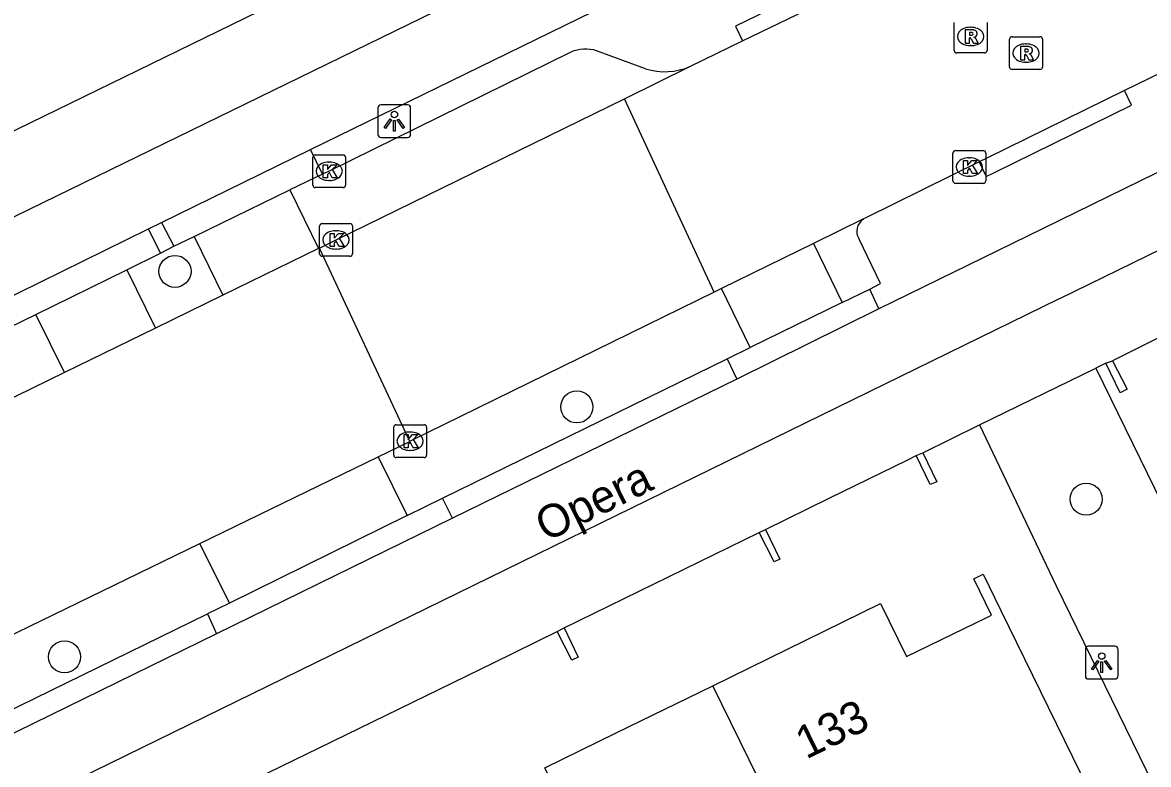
# Model space of a CAD drawing. Extents: x 160457 to 162082, y 388340 to 389736.
# Drawn here: x 160921.34 to 160955.68, y 389084.3 to 389106.94 of the extents above; entities that cross this region are included whole.
import ezdxf

# ---------------------------------------------------------------- set-up
doc = ezdxf.new("R2010")
doc.units = 0
for name, color, linetype in [('IMGEO_Boom', 7, 'Continuous'), ('IMGEO_Fietspad_gesloten', 7, 'Continuous'), ('IMGEO_Kolk', 7, 'Continuous'), ('IMGEO_Lichtpunt', 7, 'Continuous'), ('IMGEO_Muur', 7, 'Continuous'), ('IMGEO_Openbare_ruimte_label', 7, 'Continuous'), ('IMGEO_Pand', 7, 'Continuous'), ('IMGEO_Pand_nummerreeks', 7, 'Continuous'), ('IMGEO_Parkeervlak_open', 7, 'Continuous'), ('IMGEO_Rijbaan_lokaal_gesloten', 7, 'Continuous'), ('IMGEO_Rijbaan_lokaal_open', 7, 'Continuous'), ('IMGEO_Rioolput', 7, 'Continuous'), ('IMGEO_Verkeerseiland_open', 7, 'Continuous'), ('IMGEO_Voetpad_open', 7, 'Continuous')]:
    doc.layers.add(name, color=color, linetype=linetype)

msp = doc.modelspace()

# ---------------------------------------------------------------- linework, layer by layer
at = {"layer": 'IMGEO_Boom'}
for centre in [(160925.992, 389099.345), (160938.248, 389095.208), (160953.783, 389092.394), (160922.622, 389087.585)]:
    msp.add_circle(centre, 0.489, dxfattribs=at)
at = {"layer": 'IMGEO_Fietspad_gesloten'}
for points in [[(160887.362, 389066.396), (160952.948, 389098.503), (160952.979, 389098.518), (161000, 389121.514), (161017.317, 389129.87), (161019.165, 389130.759)], [(160930.122, 389103.065), (160946.471, 389111.055), (160955.141, 389115.292), (160966.849, 389121.003)], [(160945.498, 389112.928), (160870.289, 389076.234)], [(160964.265, 389106.425), (160951.993, 389100.418), (160947.461, 389098.2)], [(160925.576, 389100.84), (160930.122, 389103.065)], [(160925.18, 389100.645), (160925.576, 389100.84)], [(160920.544, 389098.366), (160925.18, 389100.645)], [(160947.461, 389098.2), (160943.13, 389096.054)], [(160943.13, 389096.054), (160934.456, 389091.81)], [(160934.456, 389091.81), (160927.26, 389088.286)], [(160927.26, 389088.286), (160919.131, 389084.31)]]:
    msp.add_lwpolyline(points, dxfattribs=at)
at = {"layer": 'IMGEO_Kolk'}
for p, q in [((160930.196, 389101.974), (160930.196, 389102.826)), ((160930.271, 389102.9), (160931.123, 389102.9)), ((160931.197, 389102.826), (160931.197, 389101.974)), ((160949.721, 389102.104), (160949.721, 389102.956)), ((160949.796, 389103.03), (160950.648, 389103.03)), ((160950.209, 389102.81), (160950.234, 389102.81)), ((160950.722, 389102.956), (160950.722, 389102.104)), ((160930.684, 389102.68), (160930.709, 389102.68)), ((160930.707, 389102.12), (160930.682, 389102.12)), ((160950.232, 389102.25), (160950.207, 389102.25)), ((160931.123, 389101.9), (160930.271, 389101.9)), ((160950.648, 389102.03), (160949.796, 389102.03)), ((160930.403, 389099.879), (160930.403, 389100.731)), ((160930.478, 389100.805), (160931.33, 389100.805)), ((160931.404, 389100.731), (160931.404, 389099.879)), ((160930.891, 389100.585), (160930.916, 389100.585)), ((160930.914, 389100.025), (160930.889, 389100.025)), ((160931.33, 389099.805), (160930.478, 389099.805)), ((160932.664, 389093.738), (160932.664, 389094.59)), ((160932.739, 389094.664), (160933.591, 389094.664)), ((160933.665, 389094.59), (160933.665, 389093.738)), ((160933.152, 389094.444), (160933.177, 389094.444)), ((160933.175, 389093.884), (160933.15, 389093.884)), ((160933.591, 389093.664), (160932.739, 389093.664))]:
    msp.add_line(p, q, dxfattribs=at)
for points in [[(160930.196, 389101.974), (160930.196, 389102.826)], [(160930.271, 389102.9), (160931.123, 389102.9)], [(160931.197, 389102.826), (160931.197, 389101.974)], [(160949.721, 389102.104), (160949.721, 389102.956)], [(160949.796, 389103.03), (160950.648, 389103.03)], [(160950.722, 389102.956), (160950.722, 389102.104)], [(160930.517, 389102.6), (160930.64, 389102.6), (160930.64, 389102.449), (160930.77, 389102.6), (160930.934, 389102.6), (160930.788, 389102.449), (160930.941, 389102.2), (160930.789, 389102.2), (160930.704, 389102.364), (160930.64, 389102.297), (160930.64, 389102.2), (160930.517, 389102.2), (160930.517, 389102.6)], [(160950.042, 389102.73), (160950.165, 389102.73), (160950.165, 389102.579), (160950.295, 389102.73), (160950.459, 389102.73), (160950.313, 389102.579), (160950.466, 389102.33), (160950.314, 389102.33), (160950.229, 389102.494), (160950.165, 389102.427), (160950.165, 389102.33), (160950.042, 389102.33), (160950.042, 389102.73)], [(160931.123, 389101.9), (160930.271, 389101.9)], [(160950.648, 389102.03), (160949.796, 389102.03)], [(160930.403, 389099.879), (160930.403, 389100.731)], [(160930.478, 389100.805), (160931.33, 389100.805)], [(160931.404, 389100.731), (160931.404, 389099.879)], [(160930.724, 389100.505), (160930.847, 389100.505), (160930.847, 389100.354), (160930.977, 389100.505), (160931.141, 389100.505), (160930.995, 389100.354), (160931.148, 389100.105), (160930.996, 389100.105), (160930.911, 389100.269), (160930.847, 389100.202), (160930.847, 389100.105), (160930.724, 389100.105), (160930.724, 389100.505)], [(160931.33, 389099.805), (160930.478, 389099.805)], [(160932.664, 389093.738), (160932.664, 389094.59)], [(160932.739, 389094.664), (160933.591, 389094.664)], [(160933.665, 389094.59), (160933.665, 389093.738)], [(160932.985, 389094.364), (160933.108, 389094.364), (160933.108, 389094.213), (160933.238, 389094.364), (160933.402, 389094.364), (160933.256, 389094.213), (160933.409, 389093.964), (160933.257, 389093.964), (160933.172, 389094.128), (160933.108, 389094.061), (160933.108, 389093.964), (160932.985, 389093.964), (160932.985, 389094.364)], [(160933.591, 389093.664), (160932.739, 389093.664)]]:
    msp.add_lwpolyline(points, dxfattribs=at)
for centre, start, end in [((160930.273, 389102.824), 91.552, 178.448), ((160930.273, 389102.824), 91.552, 178.448), ((160931.121, 389102.824), 1.552, 88.448), ((160931.121, 389102.824), 1.552, 88.448), ((160949.798, 389102.954), 91.552, 178.448), ((160949.798, 389102.954), 91.552, 178.448), ((160950.646, 389102.954), 1.552, 88.448), ((160950.646, 389102.954), 1.552, 88.448), ((160949.798, 389102.106), 181.552, 268.448), ((160949.798, 389102.106), 181.552, 268.448), ((160950.646, 389102.106), 271.552, 358.448), ((160950.646, 389102.106), 271.552, 358.448), ((160930.273, 389101.976), 181.552, 268.448), ((160930.273, 389101.976), 181.552, 268.448), ((160931.121, 389101.976), 271.552, 358.448), ((160931.121, 389101.976), 271.552, 358.448), ((160930.48, 389100.729), 91.552, 178.448), ((160930.48, 389100.729), 91.552, 178.448), ((160931.328, 389100.729), 1.552, 88.448), ((160931.328, 389100.729), 1.552, 88.448), ((160930.48, 389099.881), 181.552, 268.448), ((160930.48, 389099.881), 181.552, 268.448), ((160931.328, 389099.881), 271.552, 358.448), ((160931.328, 389099.881), 271.552, 358.448), ((160932.741, 389094.588), 91.552, 178.448), ((160932.741, 389094.588), 91.552, 178.448), ((160933.589, 389094.588), 1.552, 88.448), ((160933.589, 389094.588), 1.552, 88.448), ((160932.741, 389093.74), 181.552, 268.448), ((160932.741, 389093.74), 181.552, 268.448), ((160933.589, 389093.74), 271.552, 358.448), ((160933.589, 389093.74), 271.552, 358.448)]:
    msp.add_arc(centre, 0.0765, start, end, dxfattribs=at)
for centre, major_axis, ratio, start_param, end_param in [((160950.208, 389102.53), (-0.387, 0.002), 0.722429, 4.712389, 7.853982), ((160950.233, 389102.53), (-0.39, 0.002), 0.717154, 1.570796, 4.712389), ((160930.683, 389102.4), (-0.387, 0.002), 0.722429, 4.712389, 7.853982), ((160930.708, 389102.4), (-0.39, 0.002), 0.717154, 1.570796, 4.712389), ((160930.89, 389100.305), (-0.387, 0.002), 0.722429, 4.712389, 7.853982), ((160930.915, 389100.305), (-0.39, 0.002), 0.717154, 1.570796, 4.712389), ((160933.151, 389094.164), (-0.387, 0.002), 0.722429, 4.712389, 7.853982), ((160933.176, 389094.164), (-0.39, 0.002), 0.717154, 1.570796, 4.712389)]:
    msp.add_ellipse(centre, major_axis=major_axis, ratio=ratio, start_param=start_param, end_param=end_param, dxfattribs=at)
at = {"layer": 'IMGEO_Lichtpunt'}
for p, q in [((160932.184, 389104.331), (160932.184, 389103.524)), ((160932.184, 389104.331), (160932.184, 389103.524)), ((160933.086, 389104.426), (160932.278, 389104.426)), ((160933.086, 389104.426), (160932.278, 389104.426)), ((160933.18, 389103.524), (160933.18, 389104.331)), ((160933.18, 389103.524), (160933.18, 389104.331)), ((160932.278, 389103.43), (160933.086, 389103.43)), ((160932.278, 389103.43), (160933.086, 389103.43)), ((160953.76, 389087.811), (160953.76, 389087.004)), ((160953.76, 389087.811), (160953.76, 389087.004)), ((160954.662, 389087.906), (160953.854, 389087.906)), ((160954.662, 389087.906), (160953.854, 389087.906)), ((160954.756, 389087.004), (160954.756, 389087.811)), ((160954.756, 389087.004), (160954.756, 389087.811)), ((160953.854, 389086.91), (160954.662, 389086.91)), ((160953.854, 389086.91), (160954.662, 389086.91))]:
    msp.add_line(p, q, dxfattribs=at)
for points in [[(160932.558, 389103.995), (160932.597, 389103.967), (160932.409, 389103.705), (160932.371, 389103.732), (160932.558, 389103.995)], [(160932.66, 389103.947), (160932.707, 389103.947), (160932.707, 389103.625), (160932.66, 389103.625), (160932.66, 389103.947)], [(160932.77, 389103.967), (160932.808, 389103.994), (160932.995, 389103.732), (160932.956, 389103.704), (160932.77, 389103.967)], [(160954.134, 389087.475), (160954.173, 389087.447), (160953.985, 389087.185), (160953.947, 389087.212), (160954.134, 389087.475)], [(160954.236, 389087.427), (160954.283, 389087.427), (160954.283, 389087.105), (160954.236, 389087.105), (160954.236, 389087.427)], [(160954.346, 389087.447), (160954.384, 389087.474), (160954.571, 389087.212), (160954.532, 389087.184), (160954.346, 389087.447)]]:
    msp.add_lwpolyline(points, dxfattribs=at)
for centre in [(160932.683, 389104.129), (160954.259, 389087.609)]:
    msp.add_circle(centre, 0.0994, dxfattribs=at)
for centre, start, end in [((160932.278, 389104.331), 90, 180), ((160932.278, 389104.331), 90, 180), ((160933.086, 389104.331), 0, 90), ((160933.086, 389104.331), 0, 90), ((160932.278, 389103.524), 180, 270), ((160932.278, 389103.524), 180, 270), ((160933.086, 389103.524), 270, 0), ((160933.086, 389103.524), 270, 360), ((160953.854, 389087.811), 90, 180), ((160953.854, 389087.811), 90, 180), ((160954.662, 389087.811), 0, 90), ((160954.662, 389087.811), 0, 90), ((160953.854, 389087.004), 180, 270), ((160953.854, 389087.004), 180, 270), ((160954.662, 389087.004), 270, 0), ((160954.662, 389087.004), 270, 360)]:
    msp.add_arc(centre, 0.0946, start, end, dxfattribs=at)
at = {"layer": 'IMGEO_Muur'}
msp.add_lwpolyline([(160952.872, 389089.754), (160962.595, 389069.818)], dxfattribs=at)
at = {"layer": 'IMGEO_Pand'}
for points in [[(160954.388, 389096.545), (160954.59, 389096.62)], [(160954.59, 389096.62), (160955.032, 389095.746), (160954.822, 389095.635), (160954.388, 389096.545)], [(160948.801, 389093.813), (160949.232, 389092.926), (160949.029, 389092.839), (160948.599, 389093.727)], [(160948.599, 389093.727), (160948.801, 389093.813)], [(160944.008, 389091.472), (160944.442, 389090.564), (160944.263, 389090.486), (160943.812, 389091.374)], [(160943.812, 389091.374), (160944.008, 389091.472)], [(160942.396, 389086.702), (160947.515, 389089.208), (160948.307, 389087.592), (160950.751, 389088.788), (160950.893, 389088.858), (160950.353, 389089.963), (160950.64, 389090.103), (160951.18, 389088.998), (160954.802, 389081.599), (160946.817, 389077.691)], [(160937.859, 389088.471), (160938.286, 389087.569), (160938.099, 389087.478), (160937.648, 389088.353)], [(160937.648, 389088.353), (160937.859, 389088.471)], [(160934.874, 389082.398), (160935.021, 389082.47), (160935.566, 389081.356), (160938.07, 389082.581), (160937.278, 389084.197), (160939.45, 389085.26), (160942.396, 389086.702)], [(160946.817, 389077.691), (160942.396, 389086.702)]]:
    msp.add_lwpolyline(points, dxfattribs=at)
at = {"layer": 'IMGEO_Parkeervlak_open'}
for points in [[(160938.067, 389106.034), (160930.698, 389102.399), (160930.487, 389102.312)], [(160940.346, 389105.525), (160938.85, 389106.075)], [(160930.487, 389102.312), (160929.499, 389101.831)], [(160926.576, 389100.408), (160929.499, 389101.831)], [(160929.499, 389101.831), (160930.369, 389100.042)], [(160925.962, 389100.109), (160926.576, 389100.408)], [(160926.576, 389100.408), (160927.449, 389098.615)], [(160925.553, 389099.899), (160925.962, 389100.109)], [(160945.467, 389100.195), (160946.346, 389098.393)], [(160947.181, 389098.8), (160947.516, 389098.972), (160946.859, 389100.324)], [(160924.521, 389099.393), (160925.553, 389099.899)], [(160921.752, 389098.034), (160924.521, 389099.393)], [(160924.521, 389099.393), (160925.395, 389097.611)], [(160943.533, 389097.021), (160942.657, 389098.818)], [(160946.346, 389098.393), (160947.181, 389098.8)], [(160946.346, 389098.393), (160943.533, 389097.021)], [(160920.932, 389097.632), (160921.752, 389098.034)], [(160922.624, 389096.257), (160921.752, 389098.034)], [(160942.832, 389096.679), (160943.533, 389097.021)], [(160934.148, 389092.421), (160942.832, 389096.679)], [(160932.19, 389093.691), (160933.076, 389091.893)], [(160933.076, 389091.893), (160934.148, 389092.421)], [(160933.076, 389091.893), (160927.651, 389089.22)], [(160927.651, 389089.22), (160926.751, 389091.045)], [(160927.651, 389089.22), (160926.985, 389088.892)], [(160918.849, 389084.919), (160926.985, 389088.892)]]:
    msp.add_lwpolyline(points, dxfattribs=at)
for centre, radius, start, end in [((160938.511, 389105.048), 1.081, 71.7367, 114.2581), ((160940.931, 389107.381), 1.945, 252.5082, 293.8376), ((160947.236, 389100.566), 0.448, 122.8618, 212.7086)]:
    msp.add_arc(centre, radius, start, end, dxfattribs=at)
at = {"layer": 'IMGEO_Rijbaan_lokaal_gesloten'}
for points in [[(160943.306, 389106.375), (160947.771, 389108.55), (160957.132, 389113.109)], [(160941.717, 389105.601), (160943.306, 389106.375)], [(160939.703, 389104.614), (160941.717, 389105.601)], [(160956.791, 389105.754), (160954.949, 389104.863)], [(160954.949, 389104.863), (160950.756, 389102.801), (160950.518, 389102.684)], [(160950.518, 389102.684), (160947.089, 389100.99), (160946.993, 389100.943)], [(160946.993, 389100.943), (160945.467, 389100.195)], [(160930.369, 389100.042), (160927.449, 389098.615)], [(160930.401, 389100.058), (160930.369, 389100.042)], [(160945.467, 389100.195), (160942.657, 389098.818)], [(160942.657, 389098.818), (160942.437, 389098.71)], [(160927.449, 389098.615), (160925.395, 389097.611)], [(160925.395, 389097.611), (160922.624, 389096.257)], [(160922.624, 389096.257), (160915.722, 389092.884), (160909.213, 389089.7)], [(160932.19, 389093.691), (160933.151, 389094.159)], [(160926.751, 389091.045), (160932.19, 389093.691)], [(160901.626, 389078.709), (160903.64, 389079.692), (160918.57, 389087.066), (160926.751, 389091.045)]]:
    msp.add_lwpolyline(points, dxfattribs=at)
at = {"layer": 'IMGEO_Rijbaan_lokaal_open'}
for points in [[(160930.401, 389100.058), (160930.905, 389100.304), (160939.703, 389104.614)], [(160942.437, 389098.71), (160939.703, 389104.614)], [(160933.151, 389094.159), (160930.401, 389100.058)], [(160942.437, 389098.71), (160933.164, 389094.165), (160933.151, 389094.159)]]:
    msp.add_lwpolyline(points, dxfattribs=at)
at = {"layer": 'IMGEO_Rioolput'}
for p, q in [((160949.76, 389106.086), (160949.76, 389106.938)), ((160950.761, 389106.938), (160950.761, 389106.086)), ((160950.248, 389106.792), (160950.273, 389106.792)), ((160950.271, 389106.232), (160950.246, 389106.232)), ((160951.448, 389105.578), (160951.448, 389106.43)), ((160951.523, 389106.504), (160952.375, 389106.504)), ((160951.936, 389106.284), (160951.961, 389106.284)), ((160952.449, 389106.43), (160952.449, 389105.578)), ((160950.687, 389106.012), (160949.835, 389106.012)), ((160952.375, 389105.504), (160951.523, 389105.504)), ((160951.959, 389105.724), (160951.934, 389105.724))]:
    msp.add_line(p, q, dxfattribs=at)
for points in [[(160949.76, 389106.086), (160949.76, 389106.938)], [(160950.761, 389106.938), (160950.761, 389106.086)], [(160950.349, 389106.71), (160950.097, 389106.712), (160950.097, 389106.312)], [(160950.275, 389106.631), (160950.221, 389106.631), (160950.221, 389106.55)], [(160950.221, 389106.55), (160950.273, 389106.55)], [(160950.097, 389106.312), (160950.221, 389106.312), (160950.221, 389106.474), (160950.232, 389106.474)], [(160950.279, 389106.445), (160950.35, 389106.312), (160950.49, 389106.312), (160950.425, 389106.438)], [(160951.448, 389105.578), (160951.448, 389106.43)], [(160951.523, 389106.504), (160952.375, 389106.504)], [(160952.037, 389106.202), (160951.785, 389106.204), (160951.785, 389105.804)], [(160952.449, 389106.43), (160952.449, 389105.578)], [(160950.687, 389106.012), (160949.835, 389106.012)], [(160951.785, 389105.804), (160951.909, 389105.804), (160951.909, 389105.966), (160951.92, 389105.966)], [(160951.963, 389106.123), (160951.909, 389106.123), (160951.909, 389106.042)], [(160951.909, 389106.042), (160951.961, 389106.042)], [(160951.967, 389105.937), (160952.038, 389105.804), (160952.178, 389105.804), (160952.113, 389105.93)], [(160952.375, 389105.504), (160951.523, 389105.504)]]:
    msp.add_lwpolyline(points, dxfattribs=at)
for centre, radius, start, end in [((160950.257, 389106.739), 0.19, 274.7715, 282.9687), ((160950.281, 389106.535), 0.0964, 77.0061, 93.1865), ((160950.295, 389106.592), 0.0378, 276.6634, 79.6772), ((160950.348, 389106.6), 0.109, 350.3612, 89.416), ((160950.346, 389106.6), 0.112, 277.5842, 350.9817), ((160950.231, 389106.421), 0.0533, 26.0293, 88.6989), ((160950.33, 389106.385), 0.108, 29.5134, 73.7905), ((160951.525, 389106.428), 0.0765, 91.552, 178.448), ((160951.525, 389106.428), 0.0765, 91.552, 178.448), ((160952.036, 389106.092), 0.109, 350.3612, 89.416), ((160952.373, 389106.428), 0.0765, 1.552, 88.448), ((160952.373, 389106.428), 0.0765, 1.552, 88.448), ((160949.837, 389106.088), 0.0765, 181.552, 268.448), ((160949.837, 389106.088), 0.0765, 181.552, 268.448), ((160950.685, 389106.088), 0.0765, 271.552, 358.448), ((160950.685, 389106.088), 0.0765, 271.552, 358.448), ((160951.919, 389105.913), 0.0533, 26.0293, 88.6989), ((160951.945, 389106.231), 0.19, 274.7715, 282.9687), ((160951.969, 389106.027), 0.0964, 77.0061, 93.1865), ((160951.983, 389106.084), 0.0378, 276.6634, 79.6772), ((160952.034, 389106.092), 0.112, 277.5842, 350.9817), ((160952.018, 389105.877), 0.108, 29.5134, 73.7905), ((160951.525, 389105.58), 0.0765, 181.552, 268.448), ((160951.525, 389105.58), 0.0765, 181.552, 268.448), ((160952.373, 389105.58), 0.0765, 271.552, 358.448), ((160952.373, 389105.58), 0.0765, 271.552, 358.448)]:
    msp.add_arc(centre, radius, start, end, dxfattribs=at)
for centre, major_axis, ratio, start_param, end_param in [((160950.247, 389106.512), (-0.387, 0.002), 0.722429, 4.712389, 7.853982), ((160950.272, 389106.512), (-0.39, 0.002), 0.717154, 1.570796, 4.712389), ((160951.935, 389106.004), (-0.387, 0.002), 0.722429, 4.712389, 7.853982), ((160951.96, 389106.004), (-0.39, 0.002), 0.717154, 1.570796, 4.712389)]:
    msp.add_ellipse(centre, major_axis=major_axis, ratio=ratio, start_param=start_param, end_param=end_param, dxfattribs=at)
at = {"layer": 'IMGEO_Verkeerseiland_open'}
for points in [[(160957.132, 389113.109), (160956.914, 389113.558), (160947.541, 389108.992), (160943.088, 389106.823), (160943.306, 389106.375)], [(160950.518, 389102.684), (160950.738, 389102.236), (160950.986, 389102.358), (160955.169, 389104.415), (160954.949, 389104.863)], [(160930.487, 389102.312), (160930.122, 389103.065)], [(160925.576, 389100.84), (160925.962, 389100.109)], [(160925.553, 389099.899), (160925.18, 389100.645)], [(160947.461, 389098.2), (160947.181, 389098.8)], [(160942.832, 389096.679), (160943.13, 389096.054)], [(160934.456, 389091.81), (160934.148, 389092.421)], [(160926.985, 389088.892), (160927.26, 389088.286)]]:
    msp.add_lwpolyline(points, dxfattribs=at)
at = {"layer": 'IMGEO_Voetpad_open'}
for points in [[(160868.431, 389077.96), (160937.126, 389111.479)], [(160959.152, 389098.888), (160957.231, 389097.933), (160954.835, 389096.742), (160954.59, 389096.62)], [(160950.528, 389094.661), (160954.083, 389096.393)], [(160954.388, 389096.545), (160954.083, 389096.393)], [(160954.083, 389096.393), (160959.906, 389084.474), (160960.055, 389084.17), (160966.213, 389071.59)], [(160948.801, 389093.813), (160950.528, 389094.661)], [(160950.528, 389094.661), (160952.872, 389089.754), (160962.595, 389069.818)], [(160944.008, 389091.472), (160945.945, 389092.424), (160948.32, 389093.589), (160948.599, 389093.727)], [(160937.859, 389088.471), (160943.812, 389091.374)], [(160928.451, 389083.865), (160930.386, 389084.809), (160935.703, 389087.404), (160937.648, 389088.353)]]:
    msp.add_lwpolyline(points, dxfattribs=at)

# ---------------------------------------------------------------- texts
at = {"layer": 'IMGEO_Openbare_ruimte_label'}
msp.add_text('Opera', height=1, rotation=26.1038, dxfattribs=at).set_placement((160937.306, 389091.079))
at = {"layer": 'IMGEO_Pand_nummerreeks'}
msp.add_text('133', height=1, rotation=26.0817, dxfattribs=at).set_placement((160945.242, 389084.444))

doc.saveas('drawing.dxf')
